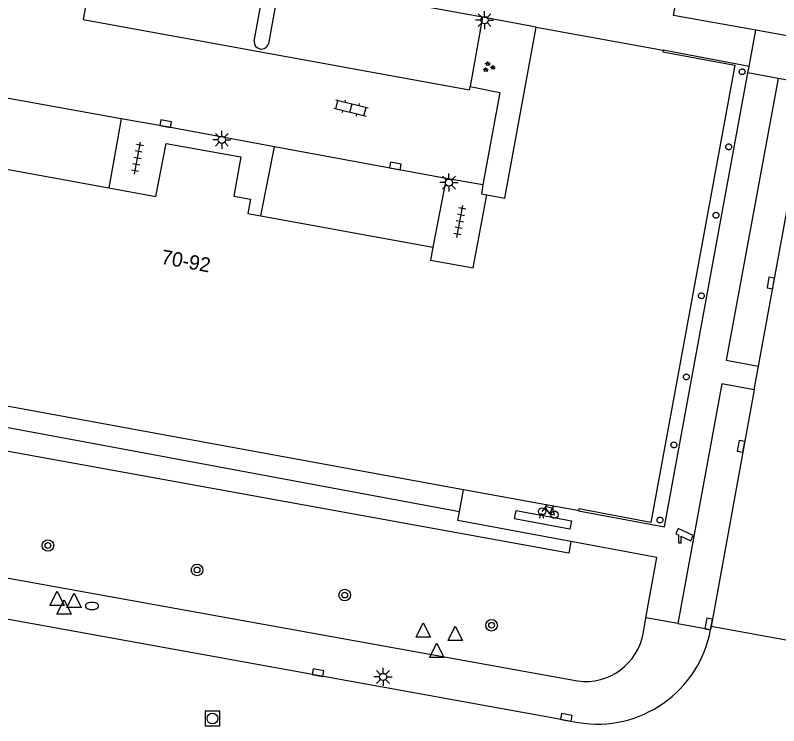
# Model space of a CAD drawing. Extents: x 132999 to 136000, y 398499 to 400501.
# Drawn here: x 133547.6 to 133600.4, y 400187.6 to 400236.7 of the extents above; entities that cross this region are included whole.
import ezdxf

# ---------------------------------------------------------------- set-up
doc = ezdxf.new("R2010")
doc.units = 0
for name, color, linetype in [('gg-anno-huisnummerreeks BGT', 7, 'Continuous'), ('gg-bbg-hoofdgebouw', 7, 'Continuous'), ('gg-bbg-onder overbouw', 7, 'Continuous'), ('gg-bbg-pand overbouw', 7, 'Continuous'), ('gg-bbg-pilaar onder overbouw', 7, 'Continuous'), ('gg-knt-verharding', 7, 'Continuous'), ('gg-knt-verharding nz', 7, 'Continuous'), ('gt-grn-groengrens', 7, 'Continuous'), ('gt-grn-weggrens', 7, 'Continuous'), ('gt-symb-boom', 7, 'Continuous'), ('gt-symb-brandkraan', 7, 'Continuous'), ('gt-symb-camera', 7, 'Continuous'), ('gt-symb-fietsenrek', 7, 'Continuous'), ('gt-symb-groenvak', 7, 'Continuous'), ('gt-symb-klinker verharding', 7, 'Continuous'), ('gt-symb-kolk', 7, 'Continuous'), ('gt-symb-lichtmast', 7, 'Continuous'), ('gt-symb-rioolschacht', 7, 'Continuous'), ('gt-symb-tegel verharding', 7, 'Continuous'), ('gt-symb-waterafsluiter', 7, 'Continuous')]:
    doc.layers.add(name, color=color, linetype=linetype)

# ---------------------------------------------------------------- blocks, each defined once
blk = doc.blocks.new('gt0-GRVAK')
at = {"layer": 'gt-symb-groenvak'}
for p, q in [((-0.11, 0.189), (-0.228, 0.24)), ((-0.182, 0.153), (0.088, 0.153)), ((-0.091, 0.211), (-0.156, 0.322)), ((-0.047, 0.214), (-0.047, 0.393)), ((-0.004, 0.211), (0.061, 0.322)), ((0.015, 0.189), (0.133, 0.24)), ((0.262, -0.052), (0.197, 0.059)), ((0.305, -0.049), (0.305, 0.13)), ((0.349, -0.052), (0.414, 0.059)), ((-0.245, -0.228), (-0.363, -0.177)), ((-0.318, -0.264), (-0.047, -0.264)), ((-0.226, -0.206), (-0.291, -0.095)), ((-0.183, -0.203), (-0.183, -0.024)), ((-0.139, -0.206), (-0.074, -0.095)), ((-0.12, -0.228), (-0.002, -0.177)), ((0.243, -0.074), (0.125, -0.023)), ((0.17, -0.11), (0.441, -0.11)), ((0.368, -0.074), (0.486, -0.023))]:
    blk.add_line(p, q, dxfattribs=at)
blk = doc.blocks.new('gt0-LMAST')
at = {"layer": 'gt-symb-lichtmast'}
for p, q in [((-0.005, 0.246), (-0.005, 0.621)), ((-0.182, 0.173), (-0.447, 0.438)), ((0.172, 0.173), (0.437, 0.438)), ((-0.255, -0.004), (-0.63, -0.004)), ((-0.182, -0.181), (-0.447, -0.446)), ((-0.005, -0.254), (-0.005, -0.629)), ((0.437, -0.446), (0.172, -0.181)), ((0.245, -0.004), (0.62, -0.004))]:
    blk.add_line(p, q, dxfattribs=at)
blk.add_circle((-0.005, -0.004), 0.25, dxfattribs=at)
blk = doc.blocks.new('gt0-KOLK')
at = {"layer": 'gt-symb-kolk'}
blk.add_lwpolyline([(0, 0), (0.375, 0), (0.375, 0.4), (-0.375, 0.4), (-0.375, 0), (0, 0)], dxfattribs=at)
blk = doc.blocks.new('gt0-TEG1')
at = {"layer": 'gt-symb-tegel verharding'}
for p, q in [((-1.125, 0), (1.125, 0)), ((-0.9, -0.25), (-0.9, 0.25)), ((-0.45, -0.25), (-0.45, 0.25)), ((0, -0.25), (0, 0.25)), ((0.45, -0.25), (0.45, 0.25)), ((0.9, -0.25), (0.9, 0.25))]:
    blk.add_line(p, q, dxfattribs=at)
blk = doc.blocks.new('gt0-KL1')
at = {"layer": 'gt-symb-klinker verharding'}
for p, q in [((-1.15, 0.3), (1.15, 0.3)), ((-1, -0.3), (-1, 0.3)), ((-0.5, 0.3), (-0.5, 0.45)), ((0, -0.3), (0, 0.3)), ((0.5, 0.3), (0.5, 0.45)), ((1, -0.3), (1, 0.3)), ((-1.15, -0.3), (1.15, -0.3)), ((-0.5, -0.45), (-0.5, -0.3)), ((0.5, -0.45), (0.5, -0.3))]:
    blk.add_line(p, q, dxfattribs=at)
blk = doc.blocks.new('gt0-FREK')
at = {"layer": 'gt-symb-fietsenrek'}
for p, q in [((0.259, 0.762), (0.294, 0.823)), ((0.54, 0.335), (0.259, 0.762)), ((0.294, 0.823), (0.767, 0.714)), ((0.767, 0.714), (0.54, 0.335)), ((0.757, 0.841), (0.866, 0.816)), ((0.767, 0.714), (0.84, 0.822)), ((0.895, 0.252), (0.767, 0.714))]:
    blk.add_line(p, q, dxfattribs=at)
for points in [[(0.036, 0.476), (0.228, 0.708), (0.259, 0.762)], [(0.294, 0.823), (0.36, 0.937), (0.452, 0.935)], [(-0.124, 0), (-0.047, 0.312), (0.053, 0.312), (0.12, 0)], [(0.54, 0.335), (0.555, 0.305), (0.895, 0.252)]]:
    blk.add_lwpolyline(points, dxfattribs=at)
for centre in [(0.036, 0.476), (0.895, 0.252)]:
    blk.add_circle(centre, 0.252, dxfattribs=at)
blk = doc.blocks.new('gt0-CAMERA')
at = {"layer": 'gt-symb-camera'}
for points in [[(0.067, 0.484), (0.753, 0.164), (0.916, 0.514), (-0.121, 0.999), (-0.284, 0.648), (-0.067, 0.547)], [(0.067, 0.484), (0.067, 0), (-0.067, 0), (-0.067, 0.547)]]:
    blk.add_lwpolyline(points, dxfattribs=at)
blk = doc.blocks.new('gt0-RS')
at = {"layer": 'gt-symb-rioolschacht'}
blk.add_lwpolyline([(-0.5, -0.5), (0.5, -0.5), (0.5, 0.5), (-0.5, 0.5)], close=True, dxfattribs=at)
blk.add_circle((0, 0), 0.375, dxfattribs=at)
blk = doc.blocks.new('gt0-WAFSL')
at = {"layer": 'gt-symb-waterafsluiter'}
for p, q in [((-0.5, -0.333), (0, 0.667)), ((0, 0.667), (0.5, -0.333)), ((0.5, -0.333), (-0.5, -0.333))]:
    blk.add_line(p, q, dxfattribs=at)
blk = doc.blocks.new('gt0-BOOM')
at = {"layer": 'gt-symb-boom'}
for radius in [0.4, 0.2]:
    blk.add_circle((0, 0), radius, dxfattribs=at)
blk = doc.blocks.new('gt0-BR')
at = {"layer": 'gt-symb-brandkraan'}
for centre, radius, start, end in [((-0.244, 0), 0.206, 107.5669, 252.4331), ((0.599, -2.664), 3, 106.892, 107.5669), ((0, -0.691), 0.938, 73.108, 106.892), ((-0.599, -2.664), 3, 72.4331, 73.108), ((0.244, 0), 0.206, 287.567, 72.4331), ((0.599, 2.664), 3, 252.4331, 253.108), ((0, 0.691), 0.938, 253.108, 286.8921), ((-0.599, 2.664), 3, 286.8921, 287.567)]:
    blk.add_arc(centre, radius, start, end, dxfattribs=at)

msp = doc.modelspace()

# ---------------------------------------------------------------- linework, layer by layer
at = {"layer": 'gg-bbg-hoofdgebouw'}
for p, q in [((133583.653, 400235.913), (133592.425, 400234.315)), ((133544.57, 400226.534), (133554.102, 400224.793)), ((133564.611, 400222.857), (133576.497, 400220.686)), ((133585.103, 400202.729), (133578.624, 400203.916)), ((133586.375, 400202.496), (133585.103, 400202.729)), ((133586.571, 400202.46), (133586.375, 400202.496))]:
    msp.add_line(p, q, dxfattribs=at)
for points in [[(133580.233, 400224.315), (133581.49, 400224.076), (133583.653, 400235.913)], [(133554.102, 400224.793), (133557.366, 400224.197), (133558.067, 400227.879), (133563.24, 400226.956), (133562.752, 400224.219), (133563.894, 400224.015), (133563.716, 400223.021), (133564.611, 400222.857)], [(133576.497, 400220.686), (133576.335, 400219.801), (133579.293, 400219.273), (133580.233, 400224.315)], [(133578.624, 400203.916), (133522.397, 400214.215), (133523.432, 400219.849)]]:
    msp.add_lwpolyline(points, dxfattribs=at)
at = {"layer": 'gg-bbg-onder overbouw'}
msp.add_lwpolyline([(133592.425, 400234.315), (133592.403, 400234.197), (133597.366, 400233.284), (133591.561, 400201.661), (133586.594, 400202.588), (133586.571, 400202.46)], dxfattribs=at)
at = {"layer": 'gg-bbg-pand overbouw'}
for p, q in [((133598.365, 400233.192), (133592.425, 400234.315)), ((133598.283, 400232.745), (133598.365, 400233.192))]:
    msp.add_line(p, q, dxfattribs=at)
msp.add_lwpolyline([(133586.571, 400202.46), (133592.525, 400201.348), (133598.283, 400232.745)], dxfattribs=at)
at = {"layer": 'gg-bbg-pilaar onder overbouw'}
for points in [[(133597.783, 400232.656), (133597.761, 400232.67), (133597.742, 400232.687), (133597.718, 400232.716), (133597.705, 400232.738), (133597.695, 400232.761), (133597.685, 400232.798), (133597.683, 400232.823), (133597.684, 400232.849), (133597.688, 400232.874), (133597.695, 400232.898), (133597.705, 400232.921), (133597.726, 400232.953), (133597.752, 400232.981), (133597.773, 400232.996), (133597.806, 400233.014), (133597.843, 400233.025), (133597.88, 400233.029), (133597.918, 400233.026), (133597.943, 400233.02), (133597.967, 400233.011), (133597.989, 400232.999), (133598.01, 400232.984), (133598.037, 400232.957), (133598.052, 400232.937), (133598.069, 400232.903), (133598.077, 400232.879), (133598.083, 400232.841), (133598.083, 400232.816), (133598.073, 400232.766), (133598.058, 400232.731), (133598.036, 400232.7), (133598.009, 400232.673), (133597.977, 400232.652), (133597.942, 400232.638), (133597.917, 400232.632), (133597.892, 400232.629), (133597.854, 400232.631), (133597.829, 400232.636), (133597.805, 400232.645), (133597.783, 400232.656)], [(133596.849, 400227.465), (133596.827, 400227.479), (133596.808, 400227.496), (133596.784, 400227.525), (133596.771, 400227.547), (133596.761, 400227.57), (133596.751, 400227.607), (133596.749, 400227.632), (133596.75, 400227.658), (133596.754, 400227.683), (133596.761, 400227.707), (133596.771, 400227.73), (133596.792, 400227.762), (133596.818, 400227.79), (133596.839, 400227.805), (133596.872, 400227.823), (133596.909, 400227.834), (133596.946, 400227.838), (133596.984, 400227.835), (133597.009, 400227.829), (133597.033, 400227.82), (133597.055, 400227.808), (133597.076, 400227.793), (133597.103, 400227.766), (133597.118, 400227.746), (133597.135, 400227.712), (133597.143, 400227.688), (133597.149, 400227.65), (133597.149, 400227.625), (133597.139, 400227.575), (133597.124, 400227.54), (133597.102, 400227.509), (133597.075, 400227.482), (133597.043, 400227.461), (133597.008, 400227.447), (133596.983, 400227.441), (133596.958, 400227.438), (133596.92, 400227.44), (133596.895, 400227.445), (133596.871, 400227.454), (133596.849, 400227.465)], [(133595.969, 400222.736), (133595.947, 400222.75), (133595.928, 400222.767), (133595.904, 400222.796), (133595.891, 400222.818), (133595.881, 400222.841), (133595.871, 400222.878), (133595.869, 400222.903), (133595.87, 400222.929), (133595.874, 400222.954), (133595.881, 400222.978), (133595.891, 400223.001), (133595.912, 400223.033), (133595.938, 400223.061), (133595.959, 400223.076), (133595.992, 400223.094), (133596.029, 400223.105), (133596.066, 400223.109), (133596.104, 400223.106), (133596.129, 400223.1), (133596.153, 400223.091), (133596.175, 400223.079), (133596.196, 400223.064), (133596.223, 400223.037), (133596.238, 400223.017), (133596.255, 400222.983), (133596.263, 400222.959), (133596.269, 400222.921), (133596.269, 400222.896), (133596.259, 400222.846), (133596.244, 400222.811), (133596.222, 400222.78), (133596.195, 400222.753), (133596.163, 400222.732), (133596.128, 400222.718), (133596.103, 400222.712), (133596.078, 400222.709), (133596.04, 400222.711), (133596.015, 400222.716), (133595.991, 400222.725), (133595.969, 400222.736)], [(133594.961, 400217.162), (133594.939, 400217.176), (133594.92, 400217.193), (133594.896, 400217.222), (133594.883, 400217.244), (133594.873, 400217.267), (133594.863, 400217.304), (133594.861, 400217.329), (133594.862, 400217.355), (133594.866, 400217.38), (133594.873, 400217.404), (133594.883, 400217.427), (133594.904, 400217.459), (133594.93, 400217.487), (133594.951, 400217.502), (133594.984, 400217.52), (133595.021, 400217.531), (133595.058, 400217.535), (133595.096, 400217.532), (133595.121, 400217.526), (133595.145, 400217.517), (133595.167, 400217.505), (133595.188, 400217.49), (133595.215, 400217.463), (133595.23, 400217.443), (133595.247, 400217.409), (133595.255, 400217.385), (133595.261, 400217.347), (133595.261, 400217.322), (133595.251, 400217.272), (133595.236, 400217.237), (133595.214, 400217.206), (133595.187, 400217.179), (133595.155, 400217.158), (133595.12, 400217.144), (133595.095, 400217.138), (133595.07, 400217.135), (133595.032, 400217.137), (133595.007, 400217.142), (133594.983, 400217.151), (133594.961, 400217.162)], [(133593.925, 400211.552), (133593.903, 400211.566), (133593.884, 400211.583), (133593.86, 400211.612), (133593.847, 400211.634), (133593.837, 400211.657), (133593.827, 400211.694), (133593.825, 400211.719), (133593.826, 400211.745), (133593.83, 400211.77), (133593.837, 400211.794), (133593.847, 400211.817), (133593.868, 400211.849), (133593.894, 400211.877), (133593.915, 400211.892), (133593.948, 400211.91), (133593.985, 400211.921), (133594.022, 400211.925), (133594.06, 400211.922), (133594.085, 400211.916), (133594.109, 400211.907), (133594.131, 400211.895), (133594.152, 400211.88), (133594.179, 400211.853), (133594.194, 400211.833), (133594.211, 400211.799), (133594.219, 400211.775), (133594.225, 400211.737), (133594.225, 400211.712), (133594.215, 400211.662), (133594.2, 400211.627), (133594.178, 400211.596), (133594.151, 400211.569), (133594.119, 400211.548), (133594.084, 400211.534), (133594.059, 400211.528), (133594.034, 400211.525), (133593.996, 400211.527), (133593.971, 400211.532), (133593.947, 400211.541), (133593.925, 400211.552)], [(133593.062, 400206.849), (133593.04, 400206.863), (133593.021, 400206.88), (133592.997, 400206.909), (133592.984, 400206.931), (133592.974, 400206.954), (133592.964, 400206.991), (133592.962, 400207.016), (133592.963, 400207.042), (133592.967, 400207.067), (133592.974, 400207.091), (133592.984, 400207.114), (133593.005, 400207.146), (133593.031, 400207.174), (133593.052, 400207.189), (133593.085, 400207.207), (133593.122, 400207.218), (133593.159, 400207.222), (133593.197, 400207.219), (133593.222, 400207.213), (133593.246, 400207.204), (133593.268, 400207.192), (133593.289, 400207.177), (133593.316, 400207.15), (133593.331, 400207.13), (133593.348, 400207.096), (133593.356, 400207.072), (133593.362, 400207.034), (133593.362, 400207.009), (133593.352, 400206.959), (133593.337, 400206.924), (133593.315, 400206.893), (133593.288, 400206.866), (133593.256, 400206.845), (133593.221, 400206.831), (133593.196, 400206.825), (133593.171, 400206.822), (133593.133, 400206.824), (133593.108, 400206.829), (133593.084, 400206.838), (133593.062, 400206.849)], [(133592.103, 400201.649), (133592.081, 400201.663), (133592.062, 400201.68), (133592.038, 400201.709), (133592.025, 400201.731), (133592.015, 400201.754), (133592.005, 400201.791), (133592.003, 400201.816), (133592.004, 400201.842), (133592.008, 400201.867), (133592.015, 400201.891), (133592.025, 400201.914), (133592.046, 400201.946), (133592.063, 400201.965), (133592.082, 400201.981), (133592.103, 400201.995), (133592.126, 400202.007), (133592.163, 400202.018), (133592.2, 400202.022), (133592.238, 400202.019), (133592.275, 400202.009), (133592.309, 400201.992), (133592.339, 400201.969), (133592.357, 400201.95), (133592.372, 400201.93), (133592.389, 400201.896), (133592.397, 400201.872), (133592.403, 400201.834), (133592.403, 400201.809), (133592.393, 400201.759), (133592.378, 400201.724), (133592.356, 400201.693), (133592.329, 400201.666), (133592.297, 400201.645), (133592.262, 400201.631), (133592.237, 400201.625), (133592.212, 400201.622), (133592.174, 400201.624), (133592.149, 400201.629), (133592.125, 400201.638), (133592.103, 400201.649)]]:
    msp.add_lwpolyline(points, dxfattribs=at)
at = {"layer": 'gg-knt-verharding'}
for p, q in [((133553.251, 400241.491), (133552.343, 400236.439)), ((133564.15, 400234.949), (133564.971, 400239.328)), ((133565.947, 400239.157), (133565.143, 400234.767)), ((133579.946, 400236.609), (133565.947, 400239.157)), ((133579.946, 400236.609), (133579.088, 400231.808)), ((133583.653, 400235.913), (133579.946, 400236.609)), ((133598.365, 400233.192), (133598.817, 400235.7)), ((133602.565, 400231.965), (133600.37, 400232.365)), ((133599.013, 400212.466), (133602.565, 400231.965)), ((133554.968, 400229.563), (133554.102, 400224.793)), ((133564.611, 400222.857), (133565.567, 400227.636)), ((133577.428, 400225.455), (133576.497, 400220.686)), ((133579.956, 400225.001), (133577.428, 400225.455)), ((133598.716, 400210.836), (133599.013, 400212.466)), ((133598.716, 400210.836), (133595.733, 400194.449)), ((133578.346, 400202.4), (133578.624, 400203.916)), ((133546.346, 400197.959), (133586.499, 400190.697)), ((133585.382, 400188.03), (133545.844, 400195.181)), ((133591.052, 400194.058), (133591.233, 400195.055)), ((133593.427, 400194.657), (133595.696, 400194.247)), ((133595.733, 400194.449), (133595.696, 400194.247)), ((133585.382, 400188.03), (133586.541, 400187.821))]:
    msp.add_line(p, q, dxfattribs=at)
for points in [[(133603.809, 400248.334), (133601.389, 400235.236), (133598.817, 400235.7)], [(133598.817, 400235.7), (133593.138, 400236.723), (133593.438, 400238.423)], [(133600.37, 400232.365), (133596.776, 400212.873), (133599.013, 400212.466)], [(133579.088, 400231.808), (133581.139, 400231.395), (133579.956, 400225.001)], [(133565.567, 400227.636), (133558, 400229.051), (133554.968, 400229.563)], [(133579.956, 400225.001), (133579.856, 400224.383), (133580.233, 400224.315)], [(133598.716, 400210.836), (133596.487, 400211.242), (133593.427, 400194.657)], [(133586.034, 400200.341), (133578.233, 400201.783), (133578.346, 400202.4)], [(133591.233, 400195.055), (133591.992, 400199.24), (133586.034, 400200.341)]]:
    msp.add_lwpolyline(points, dxfattribs=at)
for centre, radius, start, end in [((133564.656, 400234.911), 0.508, 175.7535, 343.4744), ((133587.862, 400195.673), 7.963, 260.4488, 349.6821), ((133587.057, 400194.706), 4.047, 262.0759, 350.7932)]:
    msp.add_arc(centre, radius, start, end, dxfattribs=at)
at = {"layer": 'gg-knt-verharding nz'}
for p, q in [((133554.968, 400229.563), (133545.435, 400231.304)), ((133577.428, 400225.455), (133565.567, 400227.636))]:
    msp.add_line(p, q, dxfattribs=at)
for points in [[(133552.343, 400236.439), (133579.047, 400231.572), (133579.088, 400231.808)], [(133582.144, 400201.904), (133582.263, 400202.478), (133586.094, 400201.779), (133585.98, 400201.181), (133582.144, 400201.904)]]:
    msp.add_lwpolyline(points, dxfattribs=at)
at = {"layer": 'gt-grn-groengrens'}
for points in [[(133578.346, 400202.4), (133521.995, 400212.872), (133519.563, 400213.682)], [(133586.034, 400200.341), (133585.907, 400199.532), (133522.253, 400211.091), (133518.661, 400212.246)]]:
    msp.add_lwpolyline(points, dxfattribs=at)
at = {"layer": 'gt-grn-weggrens'}
for p, q in [((133600.37, 400232.365), (133598.283, 400232.745)), ((133593.427, 400194.657), (133591.233, 400195.055)), ((133601.281, 400193.443), (133595.733, 400194.449))]:
    msp.add_line(p, q, dxfattribs=at)

# ---------------------------------------------------------------- block references
at = {"layer": 'gt-symb-boom'}
for p in [(133549.902, 400200.062), (133560.208, 400198.371), (133570.413, 400196.634), (133580.562, 400194.546)]:
    msp.add_blockref('gt0-BOOM', p, dxfattribs=at)
at = {"layer": 'gt-symb-brandkraan'}
msp.add_blockref('gt0-BR', (133552.946, 400195.883), dxfattribs=at)
at = {"layer": 'gt-symb-camera'}
msp.add_blockref('gt0-CAMERA', (133593.58, 400200.231), dxfattribs=at)
at = {"layer": 'gt-symb-fietsenrek'}
msp.add_blockref('gt0-FREK', (133584.018, 400201.943), dxfattribs=at)
at = {"layer": 'gt-symb-groenvak'}
msp.add_blockref('gt0-GRVAK', (133580.357, 400233.157), dxfattribs=at)
at = {"layer": 'gt-symb-klinker verharding', "rotation": -13.939014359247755}
msp.add_blockref('gt0-KL1', (133570.846, 400230.317), dxfattribs=at)
at = {"layer": 'gt-symb-kolk'}
for p, rotation in [((133558, 400229.051), -10.602058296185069), ((133573.866, 400226.125), -10.658361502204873), ((133600.057, 400218.193), 81.16917148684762), ((133597.996, 400206.878), 79.67927392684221), ((133595.76, 400194.606), 79.67927392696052), ((133568.527, 400191.078), -10.26370230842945), ((133585.686, 400187.976), -10.230501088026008)]:
    msp.add_blockref('gt0-KOLK', p, dxfattribs=dict(at, rotation=rotation))
at = {"layer": 'gt-symb-lichtmast'}
for p in [(133580.086, 400236.408), (133561.925, 400228.131), (133577.624, 400225.166), (133573.064, 400190.974)]:
    msp.add_blockref('gt0-LMAST', p, dxfattribs=at)
at = {"layer": 'gt-symb-rioolschacht'}
msp.add_blockref('gt0-RS', (133561.273, 400188.096), dxfattribs=at)
at = {"layer": 'gt-symb-tegel verharding'}
for p, rotation in [((133556.094, 400226.862), 79.21838326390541), ((133578.366, 400222.48), 79.16208955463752)]:
    msp.add_blockref('gt0-TEG1', p, dxfattribs=dict(at, rotation=rotation))
at = {"layer": 'gt-symb-waterafsluiter'}
for p in [(133550.529, 400196.24), (133551.707, 400196.101), (133551.016, 400195.647), (133575.845, 400194.055), (133578.055, 400193.819), (133576.768, 400192.644)]:
    msp.add_blockref('gt0-WAFSL', p, dxfattribs=at)

# ---------------------------------------------------------------- texts
at = {"layer": 'gg-anno-huisnummerreeks BGT'}
msp.add_text('70-92', height=1, rotation=349.6, dxfattribs=at).set_placement((133557.67, 400219.559))

doc.saveas('drawing.dxf')
